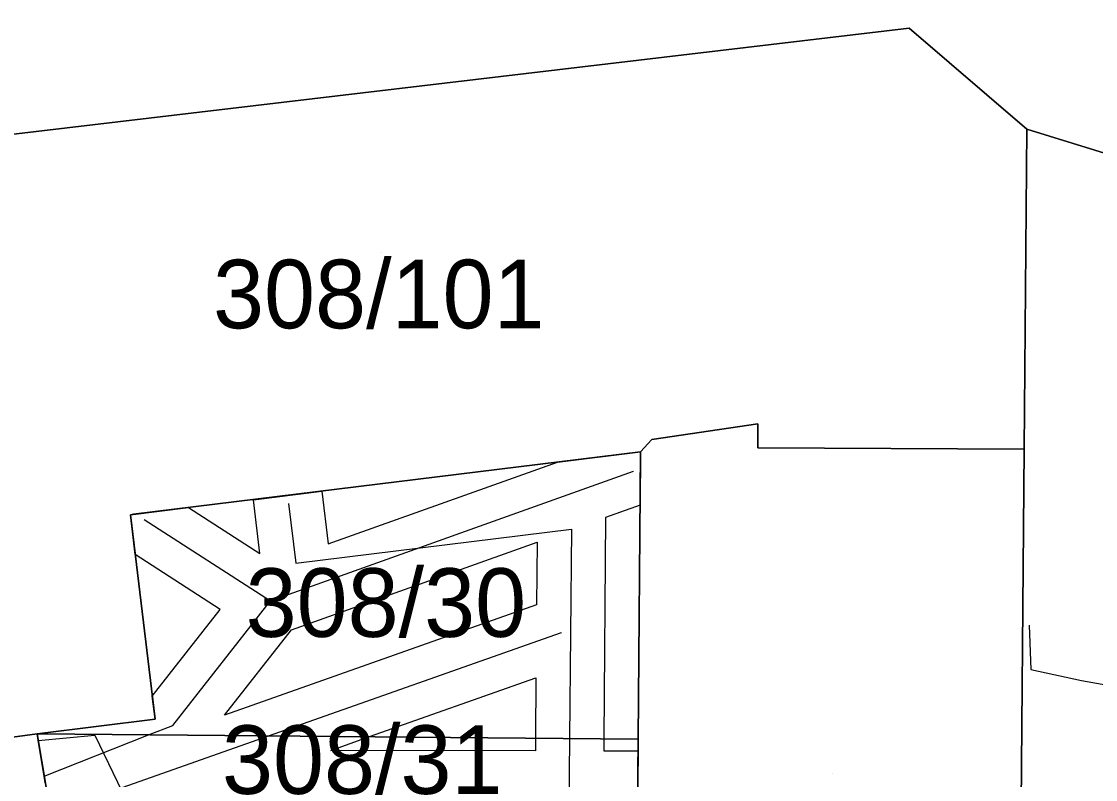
# Model space of a CAD drawing. Extents: x -263423 to -261326, y -1240067 to -1237864.
# Drawn here: x -263138.22 to -263106.91, y -1239117.04 to -1239094.93 of the extents above; entities that cross this region are included whole.
import ezdxf

# ---------------------------------------------------------------- set-up
doc = ezdxf.new("R2010")
doc.units = 0
for name, color, linetype in [('body_kn', 7, 'Continuous'), ('kladpar_druhypozemkov', 7, 'Continuous'), ('kladpar_hranice', 7, 'Continuous'), ('kladpar_parcelnecisla', 7, 'Continuous'), ('kladpar_plochy', 7, 'Continuous'), ('tarchy_linie', 7, 'Continuous')]:
    doc.layers.add(name, color=color, linetype=linetype)

msp = doc.modelspace()

# ---------------------------------------------------------------- linework, layer by layer
at = {"layer": 'body_kn'}
for p, q in [((-263112.34, -1239095.13), (-263112.34, -1239095.13)), ((-263108.91, -1239098.07), (-263108.91, -1239098.07)), ((-263116.75, -1239106.67), (-263116.75, -1239106.67)), ((-263119.84, -1239107.12), (-263119.84, -1239107.12)), ((-263120.17, -1239107.48), (-263120.17, -1239107.48)), ((-263116.75, -1239107.37), (-263116.75, -1239107.37)), ((-263108.99, -1239107.41), (-263108.99, -1239107.41)), ((-263108.99, -1239107.41), (-263108.99, -1239107.41)), ((-263122.59, -1239107.78), (-263122.59, -1239107.78)), ((-263120.38, -1239108.05), (-263120.38, -1239108.05)), ((-263129.47, -1239108.63), (-263129.47, -1239108.63)), ((-263131.46, -1239108.88), (-263131.46, -1239108.88)), ((-263130.44, -1239108.99), (-263130.44, -1239108.99)), ((-263120.18, -1239109.04), (-263120.18, -1239109.04)), ((-263135.05, -1239109.32), (-263135.05, -1239109.32)), ((-263134.96, -1239109.3), (-263134.96, -1239109.3)), ((-263133.35, -1239109.11), (-263133.35, -1239109.11)), ((-263121.19, -1239109.4), (-263121.19, -1239109.4)), ((-263134.65, -1239109.46), (-263134.65, -1239109.46)), ((-263122.19, -1239109.74), (-263122.19, -1239109.74)), ((-263129.28, -1239110.17), (-263129.28, -1239110.17)), ((-263123.19, -1239110.12), (-263123.19, -1239110.12)), ((-263134.91, -1239110.48), (-263134.91, -1239110.48)), ((-263131.27, -1239110.45), (-263131.27, -1239110.45)), ((-263130.22, -1239110.73), (-263130.22, -1239110.73)), ((-263130.96, -1239111.83), (-263130.96, -1239111.83)), ((-263132.43, -1239112.08), (-263132.43, -1239112.08)), ((-263123.21, -1239111.95), (-263123.21, -1239111.95)), ((-263130.35, -1239112.67), (-263130.35, -1239112.67)), ((-263122.48, -1239112.75), (-263122.48, -1239112.75)), ((-263108.84, -1239112.54), (-263108.84, -1239112.54)), ((-263123.23, -1239114.07), (-263123.23, -1239114.07)), ((-263108.79, -1239113.83), (-263108.79, -1239113.83)), ((-263107.31, -1239114.15), (-263107.31, -1239114.15)), ((-263134.41, -1239114.61), (-263134.41, -1239114.61)), ((-263134.33, -1239115.28), (-263134.33, -1239115.28)), ((-263132.3, -1239115.16), (-263132.3, -1239115.16)), ((-263132.3, -1239115.16), (-263132.3, -1239115.16)), ((-263133.81, -1239115.46), (-263133.81, -1239115.46)), ((-263137.77, -1239115.71), (-263137.77, -1239115.71)), ((-263137.77, -1239115.71), (-263137.77, -1239115.71)), ((-263137.74, -1239115.9), (-263137.74, -1239115.9)), ((-263137.74, -1239115.9), (-263137.74, -1239115.9)), ((-263136.09, -1239115.75), (-263136.09, -1239115.75)), ((-263134.52, -1239115.74), (-263134.52, -1239115.74)), ((-263131.02, -1239115.77), (-263131.02, -1239115.77)), ((-263128.08, -1239115.79), (-263128.08, -1239115.79)), ((-263123.24, -1239115.83), (-263123.24, -1239115.83)), ((-263122.24, -1239115.84), (-263122.24, -1239115.84)), ((-263121.24, -1239115.85), (-263121.24, -1239115.85)), ((-263120.24, -1239115.86), (-263120.24, -1239115.86)), ((-263129.2, -1239116.19), (-263129.2, -1239116.19)), ((-263129.2, -1239116.19), (-263129.2, -1239116.19)), ((-263123.24, -1239116.2), (-263123.24, -1239116.2)), ((-263121.24, -1239116.2), (-263121.24, -1239116.2)), ((-263120.24, -1239116.2), (-263120.24, -1239116.2)), ((-263137.56, -1239116.94), (-263137.56, -1239116.94)), ((-263137.56, -1239116.94), (-263137.56, -1239116.94))]:
    msp.add_line(p, q, dxfattribs=at)
at = {"layer": 'kladpar_druhypozemkov'}
for p, q in [((-263127.74, -1239101.67), (-263127.74, -1239101.67)), ((-263126.6, -1239111.13), (-263126.6, -1239111.13)), ((-263114.58, -1239116.85), (-263114.58, -1239116.85))]:
    msp.add_line(p, q, dxfattribs=at)
at = {"layer": 'kladpar_hranice'}
for points in [[(-263065.93, -1239094.5), (-263065.55, -1239097.1), (-263065.22, -1239099.27), (-263087.36, -1239105.02), (-263098.58, -1239101.47), (-263106.26, -1239098.89), (-263108.91, -1239098.07), (-263112.34, -1239095.13), (-263140.93, -1239098.51), (-263144, -1239098.87), (-263144.72, -1239098.96), (-263173.17, -1239102.44), (-263176.47, -1239102.93), (-263191.77, -1239104.89), (-263193.29, -1239105.07), (-263207.77, -1239106.97), (-263224.08, -1239109.11), (-263225.54, -1239109.29), (-263238.56, -1239111), (-263239.77, -1239112.71), (-263240.31, -1239107.75), (-263241.7, -1239096.1), (-263242.12, -1239092.73)], [(-263144.72, -1239098.96), (-263144, -1239098.87), (-263140.93, -1239098.51), (-263112.34, -1239095.13), (-263108.91, -1239098.07), (-263108.99, -1239107.41), (-263116.75, -1239107.37), (-263116.75, -1239106.67), (-263119.84, -1239107.12), (-263120.17, -1239107.48), (-263134.96, -1239109.3), (-263135.05, -1239109.32), (-263134.33, -1239115.28), (-263137.77, -1239115.71), (-263138.85, -1239115.85), (-263141.86, -1239116.23), (-263143.22, -1239116.4), (-263146.07, -1239116.75), (-263146.8, -1239110.86), (-263147.5, -1239110.93), (-263147.75, -1239110.95), (-263147.59, -1239110.33), (-263144.72, -1239098.96)], [(-263109.94, -1239245.97), (-263109.67, -1239225.01), (-263109.65, -1239221.25), (-263109.56, -1239207.16), (-263109.54, -1239204.81), (-263109.49, -1239191.74), (-263109.45, -1239177.44), (-263109.44, -1239175.46), (-263109.41, -1239167.25), (-263109.38, -1239162.9), (-263109.29, -1239148.8), (-263109.23, -1239138.98), (-263109.22, -1239136.74), (-263109.18, -1239130.59), (-263109.17, -1239129.29), (-263109.11, -1239122.06), (-263109.09, -1239120.08), (-263108.99, -1239107.41), (-263108.91, -1239098.07), (-263106.26, -1239098.89)], [(-263108.99, -1239107.41), (-263109.09, -1239120.08), (-263109.11, -1239122.06), (-263109.17, -1239129.29), (-263120.36, -1239129.24), (-263120.29, -1239121.99), (-263120.28, -1239121.58), (-263120.27, -1239118.93), (-263120.24, -1239115.86), (-263120.17, -1239107.48), (-263119.84, -1239107.12), (-263116.75, -1239106.67), (-263116.75, -1239107.37), (-263108.99, -1239107.41)], [(-263137.77, -1239115.71), (-263134.33, -1239115.28), (-263135.05, -1239109.32), (-263134.96, -1239109.3), (-263120.17, -1239107.48), (-263120.24, -1239115.86), (-263137.77, -1239115.71)], [(-263139.08, -1239191.26), (-263138.73, -1239149.18), (-263138.68, -1239143.22), (-263143.22, -1239116.4), (-263141.86, -1239116.23), (-263138.85, -1239115.85), (-263137.77, -1239115.71)], [(-263137.77, -1239115.71), (-263137.35, -1239118.19), (-263136.76, -1239121.69), (-263136.35, -1239124.1), (-263135.95, -1239126.5), (-263135.54, -1239128.9), (-263135.34, -1239130.11), (-263134.93, -1239132.51), (-263134.53, -1239134.91), (-263134.12, -1239137.31), (-263133.72, -1239139.72), (-263133.31, -1239142.12), (-263133.18, -1239142.9), (-263133.19, -1239144.52), (-263133.21, -1239146.92), (-263133.23, -1239149.24), (-263133.23, -1239149.32), (-263133.25, -1239151.72)], [(-263137.77, -1239115.71), (-263120.24, -1239115.86), (-263120.27, -1239118.93), (-263127.97, -1239118.9), (-263127.96, -1239118.27), (-263137.35, -1239118.19), (-263137.77, -1239115.71)]]:
    msp.add_lwpolyline(points, dxfattribs=at)
at = {"layer": 'kladpar_plochy'}
for p, q in [((-263112.34, -1239095.13), (-263140.93, -1239098.51)), ((-263108.91, -1239098.07), (-263112.34, -1239095.13)), ((-263106.26, -1239098.89), (-263108.91, -1239098.07))]:
    msp.add_line(p, q, dxfattribs=at)
for points in [[(-263144.72, -1239098.96), (-263144, -1239098.87), (-263140.93, -1239098.51), (-263112.34, -1239095.13), (-263108.91, -1239098.07), (-263108.99, -1239107.41), (-263116.75, -1239107.37), (-263116.75, -1239106.67), (-263119.84, -1239107.12), (-263120.17, -1239107.48), (-263134.96, -1239109.3), (-263135.05, -1239109.32), (-263134.33, -1239115.28), (-263137.77, -1239115.71), (-263138.85, -1239115.85), (-263141.86, -1239116.23), (-263143.22, -1239116.4), (-263146.07, -1239116.75), (-263146.8, -1239110.86), (-263147.5, -1239110.93), (-263147.75, -1239110.95), (-263147.59, -1239110.33)], [(-263108.99, -1239107.41), (-263109.09, -1239120.08), (-263109.11, -1239122.06), (-263109.17, -1239129.29), (-263120.36, -1239129.24), (-263120.29, -1239121.99), (-263120.28, -1239121.58), (-263120.27, -1239118.93), (-263120.24, -1239115.86), (-263120.17, -1239107.48), (-263119.84, -1239107.12), (-263116.75, -1239106.67), (-263116.75, -1239107.37)], [(-263137.77, -1239115.71), (-263134.33, -1239115.28), (-263135.05, -1239109.32), (-263134.96, -1239109.3), (-263120.17, -1239107.48), (-263120.24, -1239115.86)], [(-263137.77, -1239115.71), (-263120.24, -1239115.86), (-263120.27, -1239118.93), (-263127.97, -1239118.9), (-263127.96, -1239118.27), (-263137.35, -1239118.19)]]:
    msp.add_lwpolyline(points, close=True, dxfattribs=at)
for points in [[(-263109.94, -1239245.97), (-263109.67, -1239225.01), (-263109.65, -1239221.25), (-263109.56, -1239207.16), (-263109.54, -1239204.81), (-263109.49, -1239191.74), (-263109.45, -1239177.44), (-263109.44, -1239175.46), (-263109.41, -1239167.25), (-263109.38, -1239162.9), (-263109.29, -1239148.8), (-263109.23, -1239138.98), (-263109.22, -1239136.74), (-263109.18, -1239130.59), (-263109.17, -1239129.29), (-263109.11, -1239122.06), (-263109.09, -1239120.08), (-263108.99, -1239107.41), (-263108.91, -1239098.07), (-263106.26, -1239098.89)], [(-263139.08, -1239191.26), (-263138.73, -1239149.18), (-263138.68, -1239143.22), (-263143.22, -1239116.4), (-263141.86, -1239116.23), (-263138.85, -1239115.85), (-263137.77, -1239115.71), (-263137.35, -1239118.19), (-263136.76, -1239121.69), (-263136.35, -1239124.1), (-263135.95, -1239126.5), (-263135.54, -1239128.9), (-263135.34, -1239130.11), (-263134.93, -1239132.51), (-263134.53, -1239134.91), (-263134.12, -1239137.31), (-263133.72, -1239139.72), (-263133.31, -1239142.12), (-263133.18, -1239142.9), (-263133.19, -1239144.52), (-263133.21, -1239146.92), (-263133.23, -1239149.24), (-263133.23, -1239149.32), (-263133.25, -1239151.72)]]:
    msp.add_lwpolyline(points, dxfattribs=at)
at = {"layer": 'tarchy_linie'}
msp.add_line((-263134.65, -1239109.46), (-263130.96, -1239111.83), dxfattribs=at)
for points in [[(-263137.77, -1239115.71), (-263134.33, -1239115.28), (-263134.41, -1239114.61), (-263132.43, -1239112.08), (-263134.91, -1239110.48), (-263135.05, -1239109.32), (-263133.35, -1239109.11), (-263131.27, -1239110.45), (-263131.46, -1239108.88), (-263129.47, -1239108.63), (-263129.28, -1239110.17), (-263122.59, -1239107.78), (-263120.17, -1239107.48), (-263120.18, -1239109.04), (-263121.19, -1239109.4), (-263121.24, -1239115.85), (-263121.24, -1239116.2), (-263120.24, -1239116.2), (-263120.27, -1239118.93)], [(-263137.56, -1239116.94), (-263134.52, -1239115.74), (-263133.81, -1239115.46), (-263130.96, -1239111.83), (-263120.38, -1239108.05)], [(-263130.44, -1239108.99), (-263130.22, -1239110.73), (-263122.19, -1239109.74), (-263122.24, -1239115.84), (-263122.27, -1239118.92)], [(-263132.3, -1239115.16), (-263130.35, -1239112.67), (-263123.19, -1239110.12), (-263123.21, -1239111.95), (-263132.3, -1239115.16)], [(-263137.38, -1239118.01), (-263131.02, -1239115.77), (-263122.48, -1239112.75)], [(-263108.84, -1239112.54), (-263108.79, -1239113.83), (-263107.31, -1239114.15), (-263098.55, -1239115.71)], [(-263129.2, -1239116.19), (-263128.08, -1239115.79), (-263123.23, -1239114.07), (-263123.24, -1239115.83), (-263123.24, -1239116.2), (-263129.2, -1239116.19)], [(-263137.53, -1239117.14), (-263137.56, -1239116.94), (-263137.74, -1239115.9), (-263137.77, -1239115.71)], [(-263137.74, -1239115.9), (-263136.09, -1239115.75), (-263134.9, -1239118.21), (-263133.2, -1239121.72), (-263132.02, -1239124.15), (-263129.84, -1239128.65), (-263129.83, -1239128.95), (-263129.8, -1239130.16), (-263129.75, -1239132.56), (-263129.7, -1239134.66), (-263129.69, -1239134.96), (-263129.63, -1239137.35), (-263129.58, -1239139.75), (-263129.52, -1239142.15), (-263129.46, -1239144.55), (-263129.43, -1239145.76), (-263129.42, -1239146.95), (-263129.4, -1239149.35)]]:
    msp.add_lwpolyline(points, dxfattribs=at)

# ---------------------------------------------------------------- texts
at = {"layer": 'kladpar_parcelnecisla'}
for s, p in [('308/101', (-263132.639, -1239103.88)), ('308/30', (-263131.689, -1239112.88)), ('308/31', (-263132.378, -1239117.46))]:
    msp.add_text(s, height=2, dxfattribs=at).set_placement(p)

doc.saveas('drawing.dxf')
